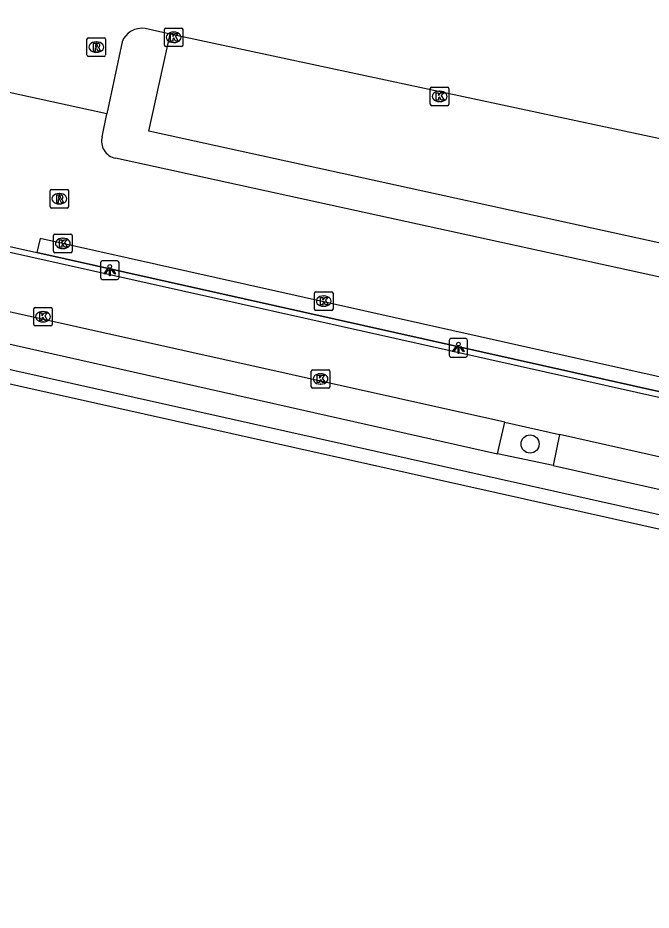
# Model space of a CAD drawing. Extents: x 162172 to 163187, y 382874 to 383684.
# Drawn here: x 162441.65 to 162475.8, y 383009.79 to 383057.91 of the extents above; entities that cross this region are included whole.
import ezdxf

# ---------------------------------------------------------------- set-up
doc = ezdxf.new("R2010")
doc.units = 0
for name, color, linetype in [('IMGEO_Boom', 7, 'Continuous'), ('IMGEO_Fietspad_open', 7, 'Continuous'), ('IMGEO_Kademuur', 7, 'Continuous'), ('IMGEO_Kolk', 7, 'Continuous'), ('IMGEO_Lichtpunt', 7, 'Continuous'), ('IMGEO_Muur', 7, 'Continuous'), ('IMGEO_Rijbaan_lokaal_open', 7, 'Continuous'), ('IMGEO_Rioolput', 7, 'Continuous'), ('IMGEO_Verkeerseiland_open', 7, 'Continuous'), ('IMGEO_Voetpad_open', 7, 'Continuous')]:
    doc.layers.add(name, color=color, linetype=linetype)

msp = doc.modelspace()

# ---------------------------------------------------------------- linework, layer by layer
at = {"layer": 'IMGEO_Boom'}
msp.add_circle((162469.274, 383034.932), 0.489, dxfattribs=at)
at = {"layer": 'IMGEO_Fietspad_open'}
for points in [[(162467.91, 383036.105), (162439.063, 383042.52)], [(162467.91, 383036.105), (162470.853, 383035.44)], [(162489.265, 383031.3), (162470.853, 383035.44)]]:
    msp.add_lwpolyline(points, dxfattribs=at)
at = {"layer": 'IMGEO_Kademuur'}
for points in [[(162182.996, 383097.146), (162183.031, 383097.321), (162187.251, 383096.286), (162188.296, 383095.38), (162313.416, 383067.527), (162541.309, 383016.586)], [(162569.19, 383010.669), (162568.136, 383009.792), (162380.82, 383051.66), (162313.239, 383066.765), (162187.94, 383094.645), (162186.014, 383096.385), (162186.034, 383096.464), (162182.996, 383097.146)]]:
    msp.add_lwpolyline(points, dxfattribs=at)
at = {"layer": 'IMGEO_Kolk'}
for p, q in [((162449.557, 383056.436), (162449.557, 383057.288)), ((162449.632, 383057.362), (162450.484, 383057.362)), ((162450.558, 383057.288), (162450.558, 383056.436)), ((162450.045, 383057.142), (162450.07, 383057.142)), ((162450.484, 383056.362), (162449.632, 383056.362)), ((162450.068, 383056.582), (162450.043, 383056.582)), ((162463.893, 383053.25), (162463.893, 383054.102)), ((162463.968, 383054.176), (162464.82, 383054.176)), ((162464.381, 383053.956), (162464.406, 383053.956)), ((162464.894, 383054.102), (162464.894, 383053.25)), ((162464.404, 383053.396), (162464.379, 383053.396)), ((162464.82, 383053.176), (162463.968, 383053.176)), ((162443.578, 383045.323), (162443.578, 383046.175)), ((162443.653, 383046.249), (162444.505, 383046.249)), ((162444.579, 383046.175), (162444.579, 383045.323)), ((162444.066, 383046.029), (162444.091, 383046.029)), ((162444.505, 383045.249), (162443.653, 383045.249)), ((162444.089, 383045.469), (162444.064, 383045.469)), ((162457.648, 383042.209), (162457.648, 383043.061)), ((162457.723, 383043.135), (162458.575, 383043.135)), ((162458.136, 383042.915), (162458.161, 383042.915)), ((162458.649, 383043.061), (162458.649, 383042.209)), ((162442.585, 383042.296), (162443.437, 383042.296)), ((162458.159, 383042.355), (162458.134, 383042.355)), ((162442.51, 383041.37), (162442.51, 383042.222)), ((162442.998, 383042.076), (162443.023, 383042.076)), ((162443.511, 383042.222), (162443.511, 383041.37)), ((162458.575, 383042.135), (162457.723, 383042.135)), ((162443.437, 383041.296), (162442.585, 383041.296)), ((162443.021, 383041.516), (162442.996, 383041.516)), ((162457.548, 383038.939), (162458.4, 383038.939)), ((162457.473, 383038.013), (162457.473, 383038.865)), ((162457.961, 383038.719), (162457.986, 383038.719)), ((162458.474, 383038.865), (162458.474, 383038.013)), ((162458.4, 383037.939), (162457.548, 383037.939)), ((162457.984, 383038.159), (162457.959, 383038.159))]:
    msp.add_line(p, q, dxfattribs=at)
for points in [[(162449.557, 383056.436), (162449.557, 383057.288)], [(162449.632, 383057.362), (162450.484, 383057.362)], [(162450.558, 383057.288), (162450.558, 383056.436)], [(162449.878, 383057.062), (162450.001, 383057.062), (162450.001, 383056.911), (162450.131, 383057.062), (162450.295, 383057.062), (162450.149, 383056.911), (162450.302, 383056.662), (162450.15, 383056.662), (162450.065, 383056.826), (162450.001, 383056.759), (162450.001, 383056.662), (162449.878, 383056.662), (162449.878, 383057.062)], [(162450.484, 383056.362), (162449.632, 383056.362)], [(162463.893, 383053.25), (162463.893, 383054.102)], [(162463.968, 383054.176), (162464.82, 383054.176)], [(162464.214, 383053.876), (162464.337, 383053.876), (162464.337, 383053.725), (162464.467, 383053.876), (162464.631, 383053.876), (162464.485, 383053.725), (162464.638, 383053.476), (162464.486, 383053.476), (162464.401, 383053.64), (162464.337, 383053.573), (162464.337, 383053.476), (162464.214, 383053.476), (162464.214, 383053.876)], [(162464.894, 383054.102), (162464.894, 383053.25)], [(162464.82, 383053.176), (162463.968, 383053.176)], [(162443.578, 383045.323), (162443.578, 383046.175)], [(162443.653, 383046.249), (162444.505, 383046.249)], [(162444.579, 383046.175), (162444.579, 383045.323)], [(162443.899, 383045.949), (162444.022, 383045.949), (162444.022, 383045.798), (162444.152, 383045.949), (162444.316, 383045.949), (162444.17, 383045.798), (162444.323, 383045.549), (162444.171, 383045.549), (162444.086, 383045.713), (162444.022, 383045.646), (162444.022, 383045.549), (162443.899, 383045.549), (162443.899, 383045.949)], [(162444.505, 383045.249), (162443.653, 383045.249)], [(162457.648, 383042.209), (162457.648, 383043.061)], [(162457.723, 383043.135), (162458.575, 383043.135)], [(162457.969, 383042.835), (162458.092, 383042.835), (162458.092, 383042.684), (162458.222, 383042.835), (162458.386, 383042.835), (162458.24, 383042.684), (162458.393, 383042.435), (162458.241, 383042.435), (162458.156, 383042.599), (162458.092, 383042.532), (162458.092, 383042.435), (162457.969, 383042.435), (162457.969, 383042.835)], [(162458.649, 383043.061), (162458.649, 383042.209)], [(162442.585, 383042.296), (162443.437, 383042.296)], [(162442.51, 383041.37), (162442.51, 383042.222)], [(162442.831, 383041.996), (162442.954, 383041.996), (162442.954, 383041.845), (162443.084, 383041.996), (162443.248, 383041.996), (162443.102, 383041.845), (162443.255, 383041.596), (162443.103, 383041.596), (162443.018, 383041.76), (162442.954, 383041.693), (162442.954, 383041.596), (162442.831, 383041.596), (162442.831, 383041.996)], [(162443.511, 383042.222), (162443.511, 383041.37)], [(162458.575, 383042.135), (162457.723, 383042.135)], [(162443.437, 383041.296), (162442.585, 383041.296)], [(162457.548, 383038.939), (162458.4, 383038.939)], [(162457.473, 383038.013), (162457.473, 383038.865)], [(162457.794, 383038.639), (162457.917, 383038.639), (162457.917, 383038.488), (162458.047, 383038.639), (162458.211, 383038.639), (162458.065, 383038.488), (162458.218, 383038.239), (162458.066, 383038.239), (162457.981, 383038.403), (162457.917, 383038.336), (162457.917, 383038.239), (162457.794, 383038.239), (162457.794, 383038.639)], [(162458.474, 383038.865), (162458.474, 383038.013)], [(162458.4, 383037.939), (162457.548, 383037.939)]]:
    msp.add_lwpolyline(points, dxfattribs=at)
for centre, start, end in [((162449.634, 383057.286), 91.552, 178.448), ((162449.634, 383057.286), 91.552, 178.448), ((162450.482, 383057.286), 1.552, 88.448), ((162450.482, 383057.286), 1.552, 88.448), ((162449.634, 383056.438), 181.552, 268.448), ((162449.634, 383056.438), 181.552, 268.448), ((162450.482, 383056.438), 271.552, 358.448), ((162450.482, 383056.438), 271.552, 358.448), ((162463.97, 383054.1), 91.552, 178.448), ((162463.97, 383054.1), 91.552, 178.448), ((162464.818, 383054.1), 1.552, 88.448), ((162464.818, 383054.1), 1.552, 88.448), ((162463.97, 383053.252), 181.552, 268.448), ((162463.97, 383053.252), 181.552, 268.448), ((162464.818, 383053.252), 271.552, 358.448), ((162464.818, 383053.252), 271.552, 358.448), ((162443.655, 383046.173), 91.552, 178.448), ((162443.655, 383046.173), 91.552, 178.448), ((162444.503, 383046.173), 1.552, 88.448), ((162444.503, 383046.173), 1.552, 88.448), ((162443.655, 383045.325), 181.552, 268.448), ((162443.655, 383045.325), 181.552, 268.448), ((162444.503, 383045.325), 271.552, 358.448), ((162444.503, 383045.325), 271.552, 358.448), ((162457.725, 383043.059), 91.552, 178.448), ((162457.725, 383043.059), 91.552, 178.448), ((162458.573, 383043.059), 1.552, 88.448), ((162458.573, 383043.059), 1.552, 88.448), ((162442.587, 383042.22), 91.552, 178.448), ((162442.587, 383042.22), 91.552, 178.448), ((162443.435, 383042.22), 1.552, 88.448), ((162443.435, 383042.22), 1.552, 88.448), ((162457.725, 383042.211), 181.552, 268.448), ((162457.725, 383042.211), 181.552, 268.448), ((162458.573, 383042.211), 271.552, 358.448), ((162458.573, 383042.211), 271.552, 358.448), ((162442.587, 383041.372), 181.552, 268.448), ((162442.587, 383041.372), 181.552, 268.448), ((162443.435, 383041.372), 271.552, 358.448), ((162443.435, 383041.372), 271.552, 358.448), ((162457.55, 383038.863), 91.552, 178.448), ((162457.55, 383038.863), 91.552, 178.448), ((162458.398, 383038.863), 1.552, 88.448), ((162458.398, 383038.863), 1.552, 88.448), ((162457.55, 383038.015), 181.552, 268.448), ((162457.55, 383038.015), 181.552, 268.448), ((162458.398, 383038.015), 271.552, 358.448), ((162458.398, 383038.015), 271.552, 358.448)]:
    msp.add_arc(centre, 0.0765, start, end, dxfattribs=at)
for centre, major_axis, ratio, start_param, end_param in [((162450.044, 383056.862), (-0.387, 0.002), 0.722429, 4.712389, 7.853982), ((162450.069, 383056.862), (-0.39, 0.002), 0.717154, 1.570796, 4.712389), ((162464.38, 383053.676), (-0.387, 0.002), 0.722429, 4.712389, 7.853982), ((162464.405, 383053.676), (-0.39, 0.002), 0.717154, 1.570796, 4.712389), ((162444.065, 383045.749), (-0.387, 0.002), 0.722429, 4.712389, 7.853982), ((162444.09, 383045.749), (-0.39, 0.002), 0.717154, 1.570796, 4.712389), ((162458.135, 383042.635), (-0.387, 0.002), 0.722429, 4.712389, 7.853982), ((162458.16, 383042.635), (-0.39, 0.002), 0.717154, 1.570796, 4.712389), ((162442.997, 383041.796), (-0.387, 0.002), 0.722429, 4.712389, 7.853982), ((162443.022, 383041.796), (-0.39, 0.002), 0.717154, 1.570796, 4.712389), ((162457.96, 383038.439), (-0.387, 0.002), 0.722429, 4.712389, 7.853982), ((162457.985, 383038.439), (-0.39, 0.002), 0.717154, 1.570796, 4.712389)]:
    msp.add_ellipse(centre, major_axis=major_axis, ratio=ratio, start_param=start_param, end_param=end_param, dxfattribs=at)
at = {"layer": 'IMGEO_Lichtpunt'}
for p, q in [((162446.113, 383044.712), (162446.113, 383043.905)), ((162446.113, 383044.712), (162446.113, 383043.905)), ((162447.015, 383044.807), (162446.207, 383044.807)), ((162447.015, 383044.807), (162446.207, 383044.807)), ((162447.109, 383043.905), (162447.109, 383044.712)), ((162447.109, 383043.905), (162447.109, 383044.712)), ((162446.207, 383043.811), (162447.015, 383043.811)), ((162446.207, 383043.811), (162447.015, 383043.811)), ((162464.91, 383040.52), (162464.91, 383039.713)), ((162464.91, 383040.52), (162464.91, 383039.713)), ((162465.812, 383040.615), (162465.004, 383040.615)), ((162465.812, 383040.615), (162465.004, 383040.615)), ((162465.906, 383039.713), (162465.906, 383040.52)), ((162465.906, 383039.713), (162465.906, 383040.52)), ((162465.004, 383039.619), (162465.812, 383039.619)), ((162465.004, 383039.619), (162465.812, 383039.619))]:
    msp.add_line(p, q, dxfattribs=at)
for points in [[(162446.487, 383044.376), (162446.526, 383044.348), (162446.338, 383044.086), (162446.3, 383044.113), (162446.487, 383044.376)], [(162446.589, 383044.328), (162446.636, 383044.328), (162446.636, 383044.006), (162446.589, 383044.006), (162446.589, 383044.328)], [(162446.699, 383044.348), (162446.737, 383044.375), (162446.924, 383044.113), (162446.885, 383044.085), (162446.699, 383044.348)], [(162465.284, 383040.184), (162465.323, 383040.156), (162465.135, 383039.894), (162465.097, 383039.921), (162465.284, 383040.184)], [(162465.386, 383040.136), (162465.433, 383040.136), (162465.433, 383039.814), (162465.386, 383039.814), (162465.386, 383040.136)], [(162465.496, 383040.156), (162465.534, 383040.183), (162465.721, 383039.921), (162465.682, 383039.893), (162465.496, 383040.156)]]:
    msp.add_lwpolyline(points, dxfattribs=at)
for centre in [(162446.612, 383044.51), (162465.409, 383040.318)]:
    msp.add_circle(centre, 0.0994, dxfattribs=at)
for centre, start, end in [((162446.207, 383044.712), 90, 180), ((162446.207, 383044.712), 90, 180), ((162447.015, 383044.712), 0, 90), ((162447.015, 383044.712), 0, 90), ((162446.207, 383043.905), 180, 270), ((162446.207, 383043.905), 180, 270), ((162447.015, 383043.905), 270, 0), ((162447.015, 383043.905), 270, 360), ((162465.004, 383040.52), 90, 180), ((162465.004, 383040.52), 90, 180), ((162465.812, 383040.52), 0, 90), ((162465.812, 383040.52), 0, 90), ((162465.004, 383039.713), 180, 270), ((162465.004, 383039.713), 180, 270), ((162465.812, 383039.713), 270, 0), ((162465.812, 383039.713), 270, 360)]:
    msp.add_arc(centre, 0.0946, start, end, dxfattribs=at)
at = {"layer": 'IMGEO_Muur'}
msp.add_lwpolyline([(162543.781, 383022.666), (162442.682, 383045.253)], dxfattribs=at)
at = {"layer": 'IMGEO_Rijbaan_lokaal_open'}
for points in [[(162543.781, 383022.666), (162543.703, 383022.357), (162314.763, 383073.543), (162267.056, 383084.129)], [(162449.867, 383057.026), (162448.511, 383057.335)], [(162538.864, 383038.014), (162449.867, 383057.026)], [(162447.272, 383056.614), (162446.46, 383052.742)], [(162446.46, 383052.742), (162436.061, 383054.999)], [(162446.2, 383051.504), (162446.46, 383052.742)], [(162493.634, 383040.136), (162446.913, 383050.345)], [(162434.341, 383047.118), (162442.682, 383045.253)], [(162536.233, 383025.143), (162442.859, 383046.021), (162442.682, 383045.253)], [(162442.682, 383045.253), (162543.781, 383022.666)]]:
    msp.add_lwpolyline(points, dxfattribs=at)
for centre, radius, start, end in [((162448.334, 383056.215), 1.134, 80.9981, 159.3939), ((162447.099, 383051.258), 0.932, 164.6943, 258.5041)]:
    msp.add_arc(centre, radius, start, end, dxfattribs=at)
at = {"layer": 'IMGEO_Rioolput'}
for p, q in [((162445.38, 383055.909), (162445.38, 383056.761)), ((162445.455, 383056.835), (162446.307, 383056.835)), ((162446.381, 383056.761), (162446.381, 383055.909)), ((162445.868, 383056.615), (162445.893, 383056.615)), ((162446.307, 383055.835), (162445.455, 383055.835)), ((162445.891, 383056.055), (162445.866, 383056.055)), ((162443.392, 383047.731), (162443.392, 383048.583)), ((162443.467, 383048.657), (162444.319, 383048.657)), ((162444.393, 383048.583), (162444.393, 383047.731)), ((162443.88, 383048.437), (162443.905, 383048.437)), ((162444.319, 383047.657), (162443.467, 383047.657)), ((162443.903, 383047.877), (162443.878, 383047.877))]:
    msp.add_line(p, q, dxfattribs=at)
for points in [[(162445.38, 383055.909), (162445.38, 383056.761)], [(162445.455, 383056.835), (162446.307, 383056.835)], [(162446.381, 383056.761), (162446.381, 383055.909)], [(162445.969, 383056.533), (162445.717, 383056.535), (162445.717, 383056.135)], [(162445.717, 383056.135), (162445.841, 383056.135), (162445.841, 383056.297), (162445.852, 383056.297)], [(162445.895, 383056.454), (162445.841, 383056.454), (162445.841, 383056.373)], [(162445.841, 383056.373), (162445.893, 383056.373)], [(162445.899, 383056.268), (162445.97, 383056.135), (162446.11, 383056.135), (162446.045, 383056.261)], [(162446.307, 383055.835), (162445.455, 383055.835)], [(162443.392, 383047.731), (162443.392, 383048.583)], [(162443.467, 383048.657), (162444.319, 383048.657)], [(162444.393, 383048.583), (162444.393, 383047.731)], [(162443.981, 383048.355), (162443.729, 383048.357), (162443.729, 383047.957)], [(162443.729, 383047.957), (162443.853, 383047.957), (162443.853, 383048.119), (162443.864, 383048.119)], [(162443.907, 383048.276), (162443.853, 383048.276), (162443.853, 383048.195)], [(162443.853, 383048.195), (162443.905, 383048.195)], [(162443.911, 383048.09), (162443.982, 383047.957), (162444.122, 383047.957), (162444.057, 383048.083)], [(162444.319, 383047.657), (162443.467, 383047.657)]]:
    msp.add_lwpolyline(points, dxfattribs=at)
for centre, radius, start, end in [((162445.457, 383056.759), 0.0765, 91.552, 178.448), ((162445.457, 383056.759), 0.0765, 91.552, 178.448), ((162446.305, 383056.759), 0.0765, 1.552, 88.448), ((162446.305, 383056.759), 0.0765, 1.552, 88.448), ((162445.851, 383056.244), 0.0533, 26.0293, 88.6989), ((162445.877, 383056.562), 0.19, 274.7715, 282.9687), ((162445.901, 383056.358), 0.0964, 77.0061, 93.1865), ((162445.915, 383056.415), 0.0378, 276.6634, 79.6772), ((162445.968, 383056.423), 0.109, 350.3612, 89.416), ((162445.966, 383056.423), 0.112, 277.5842, 350.9817), ((162445.95, 383056.208), 0.108, 29.5134, 73.7905), ((162445.457, 383055.911), 0.0765, 181.552, 268.448), ((162445.457, 383055.911), 0.0765, 181.552, 268.448), ((162446.305, 383055.911), 0.0765, 271.552, 358.448), ((162446.305, 383055.911), 0.0765, 271.552, 358.448), ((162443.469, 383048.581), 0.0765, 91.552, 178.448), ((162443.469, 383048.581), 0.0765, 91.552, 178.448), ((162444.317, 383048.581), 0.0765, 1.552, 88.448), ((162444.317, 383048.581), 0.0765, 1.552, 88.448), ((162443.863, 383048.066), 0.0533, 26.0293, 88.6989), ((162443.889, 383048.384), 0.19, 274.7715, 282.9687), ((162443.913, 383048.18), 0.0964, 77.0061, 93.1865), ((162443.927, 383048.237), 0.0378, 276.6634, 79.6772), ((162443.98, 383048.245), 0.109, 350.3612, 89.416), ((162443.978, 383048.245), 0.112, 277.5842, 350.9817), ((162443.962, 383048.03), 0.108, 29.5134, 73.7905), ((162443.469, 383047.733), 0.0765, 181.552, 268.448), ((162443.469, 383047.733), 0.0765, 181.552, 268.448), ((162444.317, 383047.733), 0.0765, 271.552, 358.448), ((162444.317, 383047.733), 0.0765, 271.552, 358.448)]:
    msp.add_arc(centre, radius, start, end, dxfattribs=at)
for centre, major_axis, ratio, start_param, end_param in [((162445.867, 383056.335), (-0.387, 0.002), 0.722429, 4.712389, 7.853982), ((162445.892, 383056.335), (-0.39, 0.002), 0.717154, 1.570796, 4.712389), ((162443.879, 383048.157), (-0.387, 0.002), 0.722429, 4.712389, 7.853982), ((162443.904, 383048.157), (-0.39, 0.002), 0.717154, 1.570796, 4.712389)]:
    msp.add_ellipse(centre, major_axis=major_axis, ratio=ratio, start_param=start_param, end_param=end_param, dxfattribs=at)
at = {"layer": 'IMGEO_Verkeerseiland_open'}
for points in [[(162467.523, 383034.405), (162467.91, 383036.105)], [(162470.853, 383035.44), (162470.52, 383033.772)]]:
    msp.add_lwpolyline(points, dxfattribs=at)
at = {"layer": 'IMGEO_Voetpad_open'}
for points in [[(162494.028, 383041.886), (162448.717, 383051.807), (162449.867, 383057.026)], [(162438.674, 383040.896), (162467.523, 383034.405)], [(162470.52, 383033.772), (162467.523, 383034.405)], [(162470.52, 383033.772), (162488.859, 383029.659)]]:
    msp.add_lwpolyline(points, dxfattribs=at)

doc.saveas('drawing.dxf')
